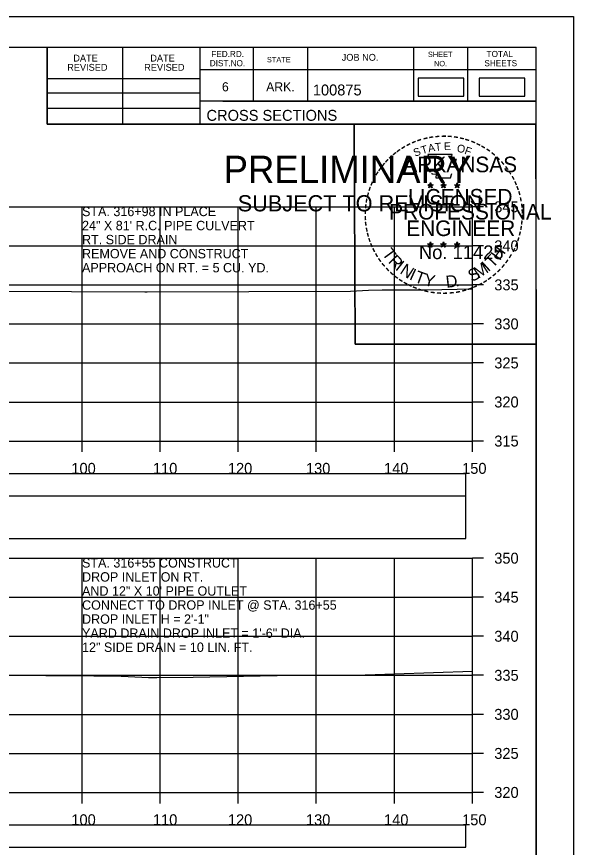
# Model space of a CAD drawing. Extents: x 1368122 to 1710785, y 373130 to 557566.
# Drawn here: x 1369447.2 to 1369518.5, y 375370.7 to 375477 of the extents above; entities that cross this region are included whole.
import ezdxf

# ---------------------------------------------------------------- set-up
doc = ezdxf.new("R2010")
doc.units = 0
for name, color, linetype in [('R_Axis', 7, 'Continuous'), ('R_Axis Annot', 7, 'Continuous'), ('R_Border', 7, 'Continuous'), ('R_Border PE', 7, 'Continuous'), ('R_Border Prem', 7, 'Continuous'), ('R_Drive', 7, 'Continuous'), ('R_Exist Surface', 7, 'Continuous'), ('R_Grid', 7, 'Continuous'), ('R_No Plot', 7, 'Continuous'), ('R_Water Annot', 7, 'Continuous')]:
    doc.layers.add(name, color=color, linetype=linetype)

msp = doc.modelspace()

# ---------------------------------------------------------------- linework, layer by layer
for points in [[(1369206.41, 375415.68), (1369504.71, 375415.68), (1369504.71, 375418.5), (1369206.41, 375418.5)], [(1369206.41, 375410.21), (1369504.71, 375410.21), (1369504.71, 375415.63), (1369206.41, 375415.63)], [(1369206.41, 375370.68), (1369504.71, 375370.68), (1369504.71, 375373.5), (1369206.41, 375373.5)]]:
    msp.add_lwpolyline(points, close=True)
at = {"layer": 'R_Axis'}
for p, q in [((1369505.56, 375422.69), (1369505.56, 375452.69)), ((1369506.96, 375452.69), (1369505.56, 375452.69)), ((1369506.96, 375447.69), (1369505.56, 375447.69)), ((1369506.96, 375442.69), (1369505.56, 375442.69)), ((1369506.96, 375437.69), (1369505.56, 375437.69)), ((1369506.96, 375432.69), (1369505.56, 375432.69)), ((1369506.96, 375427.69), (1369505.56, 375427.69)), ((1369205.56, 375422.69), (1369505.56, 375422.69)), ((1369455.56, 375421.29), (1369455.56, 375422.69)), ((1369465.56, 375421.29), (1369465.56, 375422.69)), ((1369475.56, 375421.29), (1369475.56, 375422.69)), ((1369485.56, 375421.29), (1369485.56, 375422.69)), ((1369495.56, 375421.29), (1369495.56, 375422.69)), ((1369505.56, 375421.29), (1369505.56, 375422.69)), ((1369506.96, 375422.69), (1369505.56, 375422.69)), ((1369505.56, 375377.69), (1369505.56, 375407.69)), ((1369506.96, 375407.69), (1369505.56, 375407.69)), ((1369506.96, 375402.69), (1369505.56, 375402.69)), ((1369506.96, 375397.69), (1369505.56, 375397.69)), ((1369506.96, 375392.69), (1369505.56, 375392.69)), ((1369506.96, 375387.69), (1369505.56, 375387.69)), ((1369506.96, 375382.69), (1369505.56, 375382.69)), ((1369205.56, 375377.69), (1369505.56, 375377.69)), ((1369455.56, 375376.29), (1369455.56, 375377.69)), ((1369465.56, 375376.29), (1369465.56, 375377.69)), ((1369475.56, 375376.29), (1369475.56, 375377.69)), ((1369485.56, 375376.29), (1369485.56, 375377.69)), ((1369495.56, 375376.29), (1369495.56, 375377.69)), ((1369505.56, 375376.29), (1369505.56, 375377.69)), ((1369506.96, 375377.69), (1369505.56, 375377.69))]:
    msp.add_line(p, q, dxfattribs=at)
at = {"layer": 'R_Border'}
for p, q in [((1369197.56, 375473.15), (1369513.74, 375473.15)), ((1369451.1, 375463.27), (1369451.1, 375473.15)), ((1369460.78, 375463.27), (1369460.78, 375473.15)), ((1369470.64, 375473.15), (1369470.64, 375463.27)), ((1369477.48, 375473.15), (1369477.48, 375466.21)), ((1369484.42, 375473.15), (1369484.42, 375466.21)), ((1369498, 375473.15), (1369498, 375466.21)), ((1369504.94, 375473.15), (1369504.94, 375466.21)), ((1369513.74, 375267.69), (1369513.74, 375473.15)), ((1369513.74, 375470.21), (1369470.64, 375470.21)), ((1369513.74, 375470.23), (1369513.74, 375470.23)), ((1369451.1, 375469.13), (1369470.64, 375469.13)), ((1369451.1, 375467.27), (1369470.64, 375467.27)), ((1369451.1, 375465.33), (1369470.64, 375465.33)), ((1369513.74, 375466.21), (1369470.64, 375466.21)), ((1369473.6, 375466.21), (1369513.74, 375466.21)), ((1369513.74, 375463.27), (1369451.1, 375463.27))]:
    msp.add_line(p, q, dxfattribs=at)
at = {"layer": 'R_Border PE'}
for p, q in [((1369500.17, 375455.78), (1369500.13, 375455.53)), ((1369500.17, 375455.41), (1369500.17, 375455.78)), ((1369500.17, 375455.78), (1369500.22, 375455.53)), ((1369501.84, 375455.78), (1369501.8, 375455.53)), ((1369501.84, 375455.41), (1369501.84, 375455.78)), ((1369501.84, 375455.78), (1369501.89, 375455.53)), ((1369503.61, 375455.77), (1369503.57, 375455.51)), ((1369503.61, 375455.4), (1369503.61, 375455.77)), ((1369503.61, 375455.77), (1369503.66, 375455.52)), ((1369499.83, 375455.52), (1369500.17, 375455.41)), ((1369499.83, 375455.52), (1369500.08, 375455.48)), ((1369499.83, 375455.52), (1369500.06, 375455.4)), ((1369499.96, 375455.12), (1369500.17, 375455.41)), ((1369499.96, 375455.12), (1369500.08, 375455.36)), ((1369499.96, 375455.12), (1369500.17, 375455.33)), ((1369500.52, 375455.52), (1369500.17, 375455.41)), ((1369500.39, 375455.12), (1369500.17, 375455.41)), ((1369500.39, 375455.12), (1369500.17, 375455.33)), ((1369500.52, 375455.52), (1369500.24, 375455.48)), ((1369500.39, 375455.12), (1369500.25, 375455.41)), ((1369500.52, 375455.52), (1369500.32, 375455.42)), ((1369501.5, 375455.52), (1369501.84, 375455.41)), ((1369501.5, 375455.52), (1369501.75, 375455.48)), ((1369501.5, 375455.52), (1369501.73, 375455.4)), ((1369501.63, 375455.12), (1369501.84, 375455.41)), ((1369501.63, 375455.12), (1369501.75, 375455.36)), ((1369501.63, 375455.12), (1369501.84, 375455.33)), ((1369502.19, 375455.52), (1369501.84, 375455.41)), ((1369502.06, 375455.12), (1369501.84, 375455.41)), ((1369502.06, 375455.12), (1369501.84, 375455.33)), ((1369502.19, 375455.52), (1369501.91, 375455.48)), ((1369502.06, 375455.12), (1369501.92, 375455.41)), ((1369502.19, 375455.52), (1369501.99, 375455.42)), ((1369503.26, 375455.51), (1369503.61, 375455.4)), ((1369503.26, 375455.51), (1369503.51, 375455.47)), ((1369503.26, 375455.51), (1369503.5, 375455.39)), ((1369503.39, 375455.1), (1369503.61, 375455.4)), ((1369503.39, 375455.1), (1369503.52, 375455.35)), ((1369503.39, 375455.1), (1369503.61, 375455.32)), ((1369503.96, 375455.51), (1369503.61, 375455.4)), ((1369503.82, 375455.1), (1369503.61, 375455.4)), ((1369503.82, 375455.1), (1369503.61, 375455.32)), ((1369503.96, 375455.51), (1369503.67, 375455.46)), ((1369503.82, 375455.1), (1369503.68, 375455.4)), ((1369503.96, 375455.51), (1369503.75, 375455.41)), ((1369499.82, 375447.95), (1369500.17, 375447.84)), ((1369499.82, 375447.95), (1369500.07, 375447.91)), ((1369499.82, 375447.95), (1369500.06, 375447.83)), ((1369499.95, 375447.54), (1369500.17, 375447.84)), ((1369499.95, 375447.54), (1369500.08, 375447.79)), ((1369499.95, 375447.54), (1369500.17, 375447.76)), ((1369500.17, 375448.21), (1369500.13, 375447.95)), ((1369500.17, 375447.84), (1369500.17, 375448.21)), ((1369500.17, 375448.21), (1369500.22, 375447.96)), ((1369500.52, 375447.95), (1369500.17, 375447.84)), ((1369500.38, 375447.54), (1369500.17, 375447.84)), ((1369500.38, 375447.54), (1369500.17, 375447.76)), ((1369500.52, 375447.95), (1369500.23, 375447.9)), ((1369500.38, 375447.54), (1369500.25, 375447.83)), ((1369500.52, 375447.95), (1369500.31, 375447.85)), ((1369501.49, 375447.95), (1369501.84, 375447.84)), ((1369501.49, 375447.95), (1369501.74, 375447.91)), ((1369501.49, 375447.95), (1369501.73, 375447.83)), ((1369501.62, 375447.54), (1369501.84, 375447.84)), ((1369501.62, 375447.54), (1369501.75, 375447.79)), ((1369501.62, 375447.54), (1369501.84, 375447.76)), ((1369501.84, 375448.21), (1369501.8, 375447.95)), ((1369501.84, 375447.84), (1369501.84, 375448.21)), ((1369501.84, 375448.21), (1369501.89, 375447.96)), ((1369502.19, 375447.95), (1369501.84, 375447.84)), ((1369502.05, 375447.54), (1369501.84, 375447.84)), ((1369502.05, 375447.54), (1369501.84, 375447.76)), ((1369502.19, 375447.95), (1369501.9, 375447.9)), ((1369502.05, 375447.54), (1369501.92, 375447.83)), ((1369502.19, 375447.95), (1369501.98, 375447.85)), ((1369503.26, 375447.94), (1369503.61, 375447.83)), ((1369503.26, 375447.94), (1369503.51, 375447.9)), ((1369503.26, 375447.94), (1369503.49, 375447.82)), ((1369503.39, 375447.53), (1369503.61, 375447.83)), ((1369503.39, 375447.53), (1369503.52, 375447.78)), ((1369503.39, 375447.53), (1369503.6, 375447.75)), ((1369503.61, 375448.2), (1369503.57, 375447.94)), ((1369503.82, 375447.53), (1369503.6, 375447.75)), ((1369503.61, 375447.83), (1369503.61, 375448.2)), ((1369503.61, 375448.2), (1369503.66, 375447.95)), ((1369503.95, 375447.94), (1369503.61, 375447.83)), ((1369503.82, 375447.53), (1369503.61, 375447.83)), ((1369503.95, 375447.94), (1369503.67, 375447.89)), ((1369503.82, 375447.53), (1369503.68, 375447.82)), ((1369503.95, 375447.94), (1369503.75, 375447.84))]:
    msp.add_line(p, q, dxfattribs=at)
for points in [[(1369499.87, 375459.4), (1369500.14, 375458.58)], [(1369503.38, 375458.48), (1369503.52, 375458.76), (1369502.83, 375458.74), (1369502.98, 375459.4), (1369499.87, 375459.4)], [(1369500.36, 375456.98), (1369500.36, 375456.89), (1369500.92, 375456.87), (1369500.87, 375456.4), (1369502.74, 375456.4), (1369502.94, 375456.94)], [(1369500.17, 375455.78), (1369500.39, 375455.12), (1369499.83, 375455.52), (1369500.52, 375455.52), (1369499.96, 375455.12), (1369500.17, 375455.78)], [(1369501.84, 375455.78), (1369502.06, 375455.12), (1369501.5, 375455.52), (1369502.19, 375455.52), (1369501.63, 375455.12), (1369501.84, 375455.78)], [(1369503.61, 375455.77), (1369503.82, 375455.1), (1369503.26, 375455.51), (1369503.96, 375455.51), (1369503.39, 375455.1), (1369503.61, 375455.77)], [(1369500.17, 375448.21), (1369500.38, 375447.54), (1369499.82, 375447.95), (1369500.52, 375447.95), (1369499.95, 375447.54), (1369500.17, 375448.21)], [(1369501.84, 375448.21), (1369502.05, 375447.54), (1369501.49, 375447.95), (1369502.19, 375447.95), (1369501.62, 375447.54), (1369501.84, 375448.21)], [(1369503.61, 375448.2), (1369503.82, 375447.53), (1369503.26, 375447.94), (1369503.95, 375447.94), (1369503.39, 375447.53), (1369503.61, 375448.2)]]:
    msp.add_lwpolyline(points, dxfattribs=at)
for centre, radius in [((1369500.17, 375455.41), 0.172), ((1369500.17, 375455.41), 0.145), ((1369500.17, 375455.41), 0.116), ((1369500.17, 375455.41), 0.0991), ((1369500.17, 375455.41), 0.0747), ((1369500.17, 375455.41), 0.0495), ((1369500.17, 375455.41), 0.0296), ((1369501.84, 375455.41), 0.172), ((1369501.84, 375455.41), 0.145), ((1369501.84, 375455.41), 0.116), ((1369501.84, 375455.41), 0.0991), ((1369501.84, 375455.41), 0.0747), ((1369501.84, 375455.41), 0.0495), ((1369501.84, 375455.41), 0.0296), ((1369503.61, 375455.4), 0.172), ((1369503.61, 375455.4), 0.145), ((1369503.61, 375455.4), 0.116), ((1369503.61, 375455.4), 0.0991), ((1369503.61, 375455.4), 0.0747), ((1369503.61, 375455.4), 0.0495), ((1369503.61, 375455.4), 0.0296), ((1369500.17, 375447.84), 0.172), ((1369500.17, 375447.84), 0.145), ((1369500.17, 375447.84), 0.116), ((1369500.17, 375447.84), 0.0991), ((1369500.17, 375447.84), 0.0747), ((1369500.17, 375447.84), 0.0495), ((1369500.17, 375447.84), 0.0296), ((1369501.84, 375447.84), 0.172), ((1369501.84, 375447.84), 0.145), ((1369501.84, 375447.84), 0.116), ((1369501.84, 375447.84), 0.0991), ((1369501.84, 375447.84), 0.0747), ((1369501.84, 375447.84), 0.0495), ((1369501.84, 375447.84), 0.0296), ((1369503.61, 375447.83), 0.172), ((1369503.61, 375447.83), 0.145), ((1369503.61, 375447.83), 0.116), ((1369503.61, 375447.83), 0.0991), ((1369503.61, 375447.83), 0.0747), ((1369503.61, 375447.83), 0.0495), ((1369503.61, 375447.83), 0.0296)]:
    msp.add_circle(centre, radius, dxfattribs=at)
at = {"layer": 'R_Drive'}
for points in [[(1369498.61, 375466.87), (1369504.45, 375466.87), (1369504.45, 375469.18), (1369498.61, 375469.18)], [(1369506.42, 375466.87), (1369512.26, 375466.87), (1369512.26, 375469.18), (1369506.42, 375469.18)]]:
    msp.add_lwpolyline(points, close=True, dxfattribs=at)
at = {"layer": 'R_Exist Surface'}
for points in [[(1369425.99, 375441.96), (1369463.62, 375441.78), (1369463.81, 375441.78), (1369463.82, 375441.78), (1369463.82, 375441.78), (1369463.83, 375441.78), (1369463.91, 375441.78), (1369489.94, 375441.9), (1369492.26, 375442.01), (1369494.01, 375442.06), (1369499.69, 375442.06), (1369505.56, 375442.18)], [(1369444.71, 375392.7), (1369457.05, 375392.63), (1369459.7, 375392.61), (1369464.05, 375392.4), (1369465.13, 375392.41), (1369469.77, 375392.47), (1369482.68, 375392.69), (1369486.23, 375392.7), (1369490.1, 375392.7), (1369490.59, 375392.72), (1369505.56, 375393.24)]]:
    msp.add_lwpolyline(points, dxfattribs=at)
at = {"layer": 'R_Grid'}
for p, q in [((1369205.56, 375452.69), (1369505.56, 375452.69)), ((1369455.56, 375422.69), (1369455.56, 375452.69)), ((1369465.56, 375422.69), (1369465.56, 375452.69)), ((1369475.56, 375422.69), (1369475.56, 375452.69)), ((1369485.56, 375422.69), (1369485.56, 375452.69)), ((1369495.56, 375422.69), (1369495.56, 375452.69)), ((1369505.56, 375422.69), (1369505.56, 375452.69)), ((1369205.56, 375447.69), (1369505.56, 375447.69)), ((1369205.56, 375442.69), (1369505.56, 375442.69)), ((1369205.56, 375437.69), (1369505.56, 375437.69)), ((1369205.56, 375432.69), (1369505.56, 375432.69)), ((1369205.56, 375427.69), (1369505.56, 375427.69)), ((1369205.56, 375422.69), (1369505.56, 375422.69)), ((1369205.56, 375407.69), (1369505.56, 375407.69)), ((1369455.56, 375377.69), (1369455.56, 375407.69)), ((1369465.56, 375377.69), (1369465.56, 375407.69)), ((1369475.56, 375377.69), (1369475.56, 375407.69)), ((1369485.56, 375377.69), (1369485.56, 375407.69)), ((1369495.56, 375377.69), (1369495.56, 375407.69)), ((1369505.56, 375377.69), (1369505.56, 375407.69)), ((1369205.56, 375402.69), (1369505.56, 375402.69)), ((1369205.56, 375397.69), (1369505.56, 375397.69)), ((1369205.56, 375392.69), (1369505.56, 375392.69)), ((1369205.56, 375387.69), (1369505.56, 375387.69)), ((1369205.56, 375382.69), (1369505.56, 375382.69)), ((1369205.56, 375377.69), (1369505.56, 375377.69))]:
    msp.add_line(p, q, dxfattribs=at)
at = {"layer": 'R_No Plot'}
for p, q in [((1369185.16, 375477.04), (1369518.49, 375477.04)), ((1369489.77, 375440.81), (1369489.77, 375440.81))]:
    msp.add_line(p, q, dxfattribs=at)
for points in [[(1369185.15, 375477.04), (1369518.49, 375477.04), (1369518.49, 375263.71), (1369185.15, 375263.71)], [(1369431.48, 375473.15), (1369451.1, 375473.15), (1369451.1, 375463.27), (1369467.21, 375463.27), (1369490.41, 375463.27), (1369490.53, 375435.11), (1369513.74, 375435.11), (1369513.74, 375267.69), (1369197.56, 375267.69), (1369197.56, 375473.15)], [(1369490.41, 375463.27), (1369513.62, 375463.27), (1369513.74, 375435.11), (1369490.53, 375435.11)]]:
    msp.add_lwpolyline(points, close=True, dxfattribs=at)

# ---------------------------------------------------------------- texts
at = {"layer": 'R_Axis Annot'}
for s, p in [('345', (1369508.36, 375451.99)), ('340', (1369508.36, 375446.99)), ('335', (1369508.36, 375441.99)), ('330', (1369508.36, 375436.99)), ('325', (1369508.36, 375431.99)), ('320', (1369508.36, 375426.99)), ('315', (1369508.36, 375421.99)), ('100', (1369454.19, 375418.49)), ('110', (1369464.64, 375418.49)), ('120', (1369474.24, 375418.49)), ('130', (1369484.24, 375418.49)), ('140', (1369494.24, 375418.49)), ('150', (1369504.24, 375418.49)), ('350', (1369508.36, 375406.99)), ('345', (1369508.36, 375401.99)), ('340', (1369508.36, 375396.99)), ('335', (1369508.36, 375391.99)), ('330', (1369508.36, 375386.99)), ('325', (1369508.36, 375381.99)), ('320', (1369508.36, 375376.99)), ('100', (1369454.19, 375373.49)), ('110', (1369464.64, 375373.49)), ('120', (1369474.24, 375373.49)), ('130', (1369484.24, 375373.49)), ('140', (1369494.24, 375373.49)), ('150', (1369504.24, 375373.49))]:
    msp.add_text(s, height=1.4, dxfattribs=at).set_placement(p)
at = {"layer": 'R_Border'}
for s, height, p in [('DATE', 0.879, (1369454.44, 375471.29)), ('DATE', 0.879, (1369464.3, 375471.29)), ('FED.RD.', 0.782, (1369472.12, 375471.87)), ('STATE', 0.684, (1369479.24, 375471.19)), ('JOB NO.', 0.879, (1369488.82, 375471.39)), ('SHEET', 0.684, (1369499.86, 375471.87)), ('TOTAL', 0.782, (1369507.38, 375471.87)), ('REVISED', 0.879, (1369453.66, 375470.11)), ('REVISED', 0.879, (1369463.52, 375470.11)), ('DIST.NO.', 0.782, (1369471.92, 375470.69)), ('NO.', 0.684, (1369500.64, 375470.69)), ('SHEETS', 0.782, (1369507.1, 375470.69)), ('6', 1.17, (1369473.48, 375467.47)), ('ARK.', 1.172, (1369479.14, 375467.47)), ('100875', 1.4, (1369485.12, 375466.95)), ('CROSS SECTIONS', 1.4, (1369471.5, 375463.7))]:
    msp.add_text(s, height=height, rotation=360, dxfattribs=at).set_placement(p)
at = {"layer": 'R_Border PE'}
for s, height, rotation, p in [('-', 1.6, 24.3072, (1369497.98, 375460.26)), ('-', 1.6, 19.1761, (1369498.61, 375460.53)), ('-', 1.6, 13.6301, (1369499.36, 375460.77)), ('-', 1.6, 10.2193, (1369500.04, 375460.93)), ('-', 1.6, 5.8968, (1369500.77, 375461.04)), ('-', 1.6, 0.1862, (1369501.54, 375461.11)), ('-', 1.6, 357.743, (1369502.27, 375461.1)), ('-', 1.6, 352.1617, (1369503.01, 375461.05)), ('-', 1.6, 347.2049, (1369503.73, 375460.93)), ('-', 1.6, 342.3362, (1369504.36, 375460.78)), ('-', 1.6, 337.8551, (1369505.1, 375460.55)), ('-', 1.6, 36.2317, (1369496.17, 375459.18)), ('-', 1.6, 34.0636, (1369496.75, 375459.57)), ('-', 1.6, 28.7918, (1369497.35, 375459.94)), ('S', 1, 21.594, (1369498.22, 375459.08)), ('T', 1, 16.4036, (1369499.14, 375459.41)), ('A', 1, 11.2132, (1369499.96, 375459.66)), ('T', 1, 6.0228, (1369500.81, 375459.83)), ('E', 1, 0.8323, (1369501.92, 375459.94)), ('O', 1, 350.4515, (1369503.52, 375459.73)), ('F', 1, 340.0707, (1369504.47, 375459.5)), ('-', 1.6, 334.1211, (1369505.73, 375460.28)), ('-', 1.6, 329.6409, (1369506.31, 375460)), ('-', 1.6, 325.8627, (1369506.95, 375459.64)), ('-', 1.6, 42.9622, (1369495.26, 375458.38)), ('-', 1.6, 38.9507, (1369495.7, 375458.8)), ('ARKANSAS', 2, 360, (1369496.72, 375457.11)), ('-', 1.6, 320.5297, (1369507.56, 375459.21)), ('-', 1.6, 315.5786, (1369508.16, 375458.72)), ('-', 1.6, 50.6142, (1369494.41, 375457.42)), ('-', 1.6, 48.423, (1369494.82, 375457.91)), ('-', 1.6, 309.8797, (1369508.73, 375458.17)), ('-', 1.6, 306.6522, (1369509.26, 375457.57)), ('-', 1.6, 58.0706, (1369493.67, 375456.33)), ('-', 1.6, 54.2325, (1369494, 375456.85)), ('-', 1.4, 303.6753, (1369509.74, 375457)), ('-', 1.6, 67.7743, (1369493.1, 375455.1)), ('-', 1.6, 62.8713, (1369493.36, 375455.71)), ('-', 1.6, 299.6684, (1369510.06, 375456.4)), ('-', 1.6, 294.6628, (1369510.38, 375455.79)), ('-', 1.6, 72.3945, (1369492.88, 375454.47)), ('LICENSED', 2, 360, (1369497.32, 375452.97)), ('DWB', 0.01, 360, (1369500.16, 375455.41)), ('DWB', 0.01, 360, (1369501.83, 375455.41)), ('DWB', 0.01, 360, (1369503.6, 375455.4)), ('-', 1.6, 290.5728, (1369510.64, 375455.21)), ('-', 1.6, 285.1233, (1369510.88, 375454.63)), ('-', 1.6, 81.2013, (1369492.55, 375453.04)), ('-', 1.6, 75.461, (1369492.69, 375453.76)), ('-', 1.6, 280.5493, (1369511.08, 375453.89)), ('-', 1.6, 85.1863, (1369492.48, 375452.35)), ('PROFESSIONAL', 2, 360, (1369494.89, 375451.06)), ('-', 1.6, 276.5962, (1369511.24, 375453.12)), ('-', 1.6, 94.1959, (1369492.49, 375450.93)), ('-', 1.6, 89.0622, (1369492.45, 375451.65)), ('-', 1.6, 274.3301, (1369511.3, 375452.4)), ('-', 1.6, 269.9407, (1369511.33, 375451.76)), ('-', 1.6, 98.9479, (1369492.56, 375450.26)), ('ENGINEER', 2, 360, (1369497.08, 375448.94)), ('-', 1.6, 263.5172, (1369511.31, 375451.1)), ('-', 1.6, 101.7149, (1369492.7, 375449.53)), ('-', 1.6, 105.4578, (1369492.86, 375448.93)), ('-', 1.6, 255.7626, (1369511.13, 375449.77)), ('-', 1.6, 260.9953, (1369511.24, 375450.44)), ('-', 1.6, 109.0874, (1369493.07, 375448.3)), ('-', 1.6, 252.8681, (1369510.95, 375449.05)), ('-', 1.6, 114.0643, (1369493.33, 375447.7)), ('-', 1.6, 115.7289, (1369493.63, 375447.09)), ('T', 1.54, 306.0406, (1369493.93, 375446.68)), ('No. 11425', 1.757, 360, (1369498.71, 375445.99)), ('DWB', 0.01, 360, (1369500.16, 375447.84)), ('DWB', 0.01, 360, (1369501.83, 375447.84)), ('DWB', 0.01, 360, (1369503.59, 375447.83)), ('H', 1.54, 54.6088, (1369509.05, 375445.71)), ('-', 1.6, 244.6197, (1369510.47, 375447.74)), ('-', 1.6, 247.8887, (1369510.73, 375448.37)), ('-', 1.6, 120.4471, (1369493.99, 375446.5)), ('-', 1.6, 125.8934, (1369494.39, 375445.94)), ('R', 1.54, 314.005, (1369494.69, 375445.63)), ('T', 1.54, 46.6444, (1369508.16, 375444.77)), ('-', 1.6, 239.0712, (1369510.07, 375446.99)), ('-', 1.6, 130.7181, (1369494.85, 375445.39)), ('I', 1.54, 321.9694, (1369495.59, 375444.7)), ('N', 1.54, 326.5002, (1369496.16, 375444.23)), ('M', 1.54, 32.6563, (1369506.31, 375443.45)), ('I', 1.54, 42.1136, (1369507.6, 375444.29)), ('-', 1.6, 231.2538, (1369509.24, 375445.77)), ('-', 1.6, 233.8452, (1369509.67, 375446.34)), ('-', 1.6, 134.2238, (1369495.37, 375444.84)), ('-', 1.6, 138.9338, (1369495.9, 375444.38)), ('I', 1.54, 335.3603, (1369497.37, 375443.44)), ('T', 1.54, 339.8912, (1369498.03, 375443.11)), ('Y', 1.54, 347.8556, (1369499.25, 375442.67)), ('S', 1.54, 26.9312, (1369505.48, 375443.04)), ('-', 1.6, 221.0851, (1369508.24, 375444.7)), ('-', 1.6, 225.7653, (1369508.76, 375445.21)), ('-', 1.6, 144.6463, (1369496.45, 375443.97)), ('-', 1.6, 148.0898, (1369497.01, 375443.6)), ('-', 1.6, 151.5704, (1369497.59, 375443.28)), ('D', 1.54, 6.3969, (1369502.23, 375442.31)), ('-', 1.6, 207.3568, (1369506.6, 375443.5)), ('-', 1.6, 212.2491, (1369507.16, 375443.84)), ('-', 1.6, 215.7363, (1369507.69, 375444.23)), ('-', 1.6, 154.6002, (1369498.11, 375443.03)), ('-', 1.6, 158.5612, (1369498.74, 375442.78)), ('-', 1.6, 162.7983, (1369499.42, 375442.56)), ('-', 1.6, 167.5555, (1369500.14, 375442.4)), ('-', 1.6, 173.1155, (1369500.91, 375442.29)), ('-', 1.6, 191.2858, (1369503.95, 375442.46)), ('.', 1.54, 13.7642, (1369503.42, 375442.44)), ('-', 1.6, 195.4743, (1369504.68, 375442.66)), ('-', 1.6, 200.7184, (1369505.35, 375442.9)), ('-', 1.6, 204.2516, (1369505.97, 375443.18)), ('-', 1.6, 176.5183, (1369501.66, 375442.24)), ('-', 1.6, 181.5918, (1369502.4, 375442.25)), ('-', 1.6, 185.8167, (1369503.21, 375442.33))]:
    msp.add_text(s, height=height, rotation=rotation, dxfattribs=at).set_placement(p)
at = {"layer": 'R_Border Prem'}
for s, height, p in [('PRELIMINARY', 3.5, (1369473.69, 375455.73)), ('DWB', 0.01, (1369474.44, 375457.58)), ('SUBJECT TO REVISION', 2.0751, (1369475.5, 375452.1))]:
    msp.add_text(s, height=height, rotation=360, dxfattribs=at).set_placement(p)
at = {"layer": 'R_Water Annot'}
for s, p in [('STA. 316+98 IN PLACE', (1369455.56, 375451.49)), ('24" X 81\' R.C. PIPE CULVERT', (1369455.56, 375449.69)), ('RT. SIDE DRAIN', (1369455.56, 375447.89)), ('REMOVE AND CONSTRUCT', (1369455.56, 375446.09)), ('APPROACH ON RT. = 5 CU. YD.', (1369455.56, 375444.29)), ('STA. 316+55 CONSTRUCT', (1369455.56, 375406.49)), ('DROP INLET ON RT.', (1369455.56, 375404.69)), ('AND 12" X 10\' PIPE OUTLET', (1369455.56, 375402.89)), ('CONNECT TO DROP INLET @ STA. 316+55', (1369455.56, 375401.09)), ('DROP INLET H = 2\'-1"', (1369455.56, 375399.29)), ('YARD DRAIN DROP INLET = 1\'-6" DIA.', (1369455.56, 375397.49)), ('12" SIDE DRAIN = 10 LIN. FT.', (1369455.56, 375395.69))]:
    msp.add_text(s, height=1.2, dxfattribs=at).set_placement(p)

doc.saveas('drawing.dxf')
